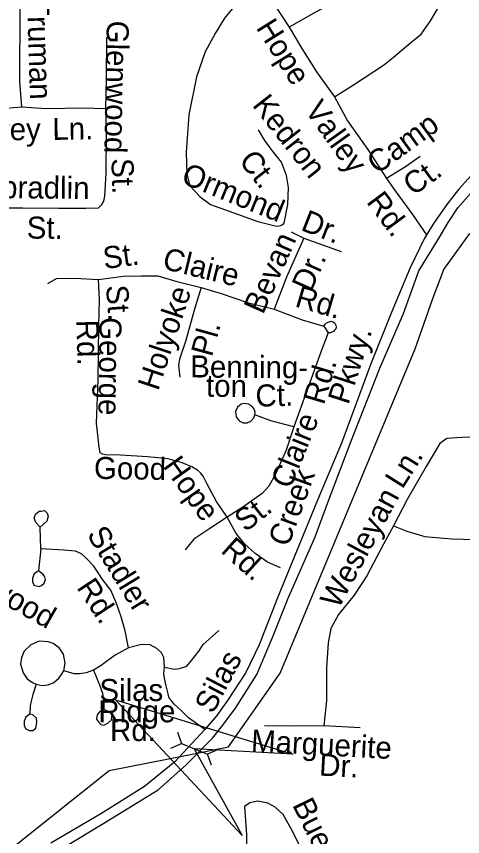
# Model space of a CAD drawing. Extents: x 1547597 to 1699558, y 810033 to 920809.
# Drawn here: x 1616231 to 1618156, y 864342 to 867878 of the extents above; entities that cross this region are included whole.
import ezdxf

# ---------------------------------------------------------------- set-up
doc = ezdxf.new("R2010")
doc.units = 0
for name, color, linetype in [('Exist Hydrographic Creek Single Shore', 7, 'Continuous'), ('Exist Road Non-System Type 51', 7, 'Continuous'), ('Exist Road Non-System Type 51 Label', 7, 'Continuous'), ('Exist Road Primary NC Label', 7, 'Continuous'), ('Exist Road Primary NC UnDivided 4 Lane Attributed', 7, 'Continuous'), ('Exist Road Secondary Structure Culvert Attributed CELL', 7, 'Continuous'), ('Exist Road Secondary Structure Culvert CELL', 7, 'Continuous')]:
    doc.layers.add(name, color=color, linetype=linetype)

msp = doc.modelspace()

# ---------------------------------------------------------------- linework, layer by layer
at = {"layer": 'Exist Hydrographic Creek Single Shore'}
msp.add_lwpolyline([(1615961.2, 864094.7), (1616631.7, 864626.6), (1616967.7, 864694), (1617145.3, 864728.8), (1617369, 865046.9), (1617950.6, 866445.1), (1618026.6, 866661.9), (1618074.1, 866786.6), (1618186.3, 866942)], dxfattribs=at)
at = {"layer": 'Exist Road Non-System Type 51'}
for p, q in [((1617415.7, 866948.8), (1617471.2, 866922)), ((1617471.2, 866922), (1617631.9, 866865.3)), ((1617556.8, 866542.9), (1617576.4, 866514.5)), ((1617713.9, 864811.3), (1617556.4, 864819.9))]:
    msp.add_line(p, q, dxfattribs=at)
for points in [[(1617602.8, 867532), (1617685.1, 867583.2), (1617814.8, 867668.2), (1617857.6, 867702.8), (1617932.9, 867766), (1617976.9, 867802.2), (1618017.5, 867859.8), (1618080.6, 867967.2), (1618115.5, 868072.9), (1618122.5, 868178.7), (1618115.4, 868274.7), (1618090.3, 868369), (1618045.1, 868447.4), (1617983.8, 868525.9), (1617916.4, 868584.5), (1617824.9, 868641.4), (1617719.6, 868710.4)], [(1617535.2, 868438.3), (1617610.7, 868391.6), (1617680.1, 868330.9), (1617713.8, 868294.6), (1617743.3, 868250.4), (1617762.7, 868182.2), (1617764.2, 868114.3), (1617741.7, 868074.5), (1617721.3, 868022.7), (1617652.8, 867969.3), (1617514.1, 867892.7), (1617407.6, 867831.8)], [(1617247.7, 868029.1), (1617287.2, 867990.9), (1617338.7, 867936.4), (1617407.6, 867831.8)], [(1616204, 867972.9), (1616245.8, 867917.1), (1616244.4, 867599), (1616253.4, 867487)], [(1617189, 867943.9), (1617128.2, 867870.5), (1617087.7, 867804.9), (1617045.1, 867725.3), (1617008, 867617.8), (1616974.5, 867454.1), (1616963, 867292.3), (1616966.1, 867198.4), (1616979.7, 867148.1), (1617023.1, 867099.7), (1617068.9, 867067.4), (1617148.6, 867038.6), (1617271.9, 866993.4), (1617347.8, 866974.7), (1617359.2, 866974.5), (1617369.8, 866976.4), (1617379.3, 866980.6), (1617384, 866986), (1617388, 866994.3), (1617402.5, 867068), (1617405.4, 867140), (1617395.8, 867192), (1617374.4, 867250.3), (1617334.8, 867300.7), (1617303.2, 867343), (1617275.8, 867389.2)], [(1617407.6, 867831.8), (1617462.8, 867739.2), (1617525.8, 867638.7), (1617602.8, 867532)], [(1616619.9, 867789.3), (1616618.3, 867609.5), (1616615, 867479.5)], [(1617602.8, 867532), (1617659.8, 867427.4), (1617750.4, 867300.7), (1617827.4, 867180.1)], [(1616253.4, 867487), (1616187.2, 867481.7), (1616039.3, 867481.1), (1615921.5, 867484.1)], [(1616615, 867479.5), (1616618.1, 867375.5), (1616616.4, 867201.7), (1616611.6, 867103.7), (1616607.3, 867081.8), (1616597.2, 867064), (1616583.1, 867052), (1616531.1, 867050.5), (1616413.2, 867049.7), (1616259.3, 867051.2), (1616163.3, 867052), (1616039.4, 867051.3), (1615927.5, 867048.4)], [(1616615, 867479.5), (1616517, 867482.4), (1616361.1, 867480), (1616253.4, 867487)], [(1617972.2, 867274.6), (1617909.7, 867229.2), (1617827.4, 867180.1)], [(1617827.4, 867180.1), (1617864.7, 867125.7), (1617939.7, 867024.9), (1617999.8, 866937.2)], [(1617471.2, 866922), (1617396.4, 866753.5), (1617342.3, 866616.3)], [(1616367.2, 866726.1), (1616403.5, 866747.6), (1616483.4, 866750.2), (1616585.3, 866744.5)], [(1617139.7, 865720.1), (1617094.8, 865786.8), (1617054.1, 865861.5), (1617036.2, 865895.5), (1617025.1, 865909.9), (1617011.7, 865921.6), (1616987.4, 865936.5), (1616945.7, 865953.2), (1616886.2, 865970.2), (1616796.3, 865979.6), (1616680.6, 865987.4), (1616614.8, 865988.5), (1616601.9, 865990.4), (1616593, 865996.9), (1616587.3, 866020.9), (1616577, 866125.1), (1616584.1, 866310.9), (1616585.9, 866546.6), (1616589.8, 866656.6), (1616585.3, 866744.5)], [(1616585.3, 866744.5), (1616693.3, 866758.7), (1616771.3, 866759.5), (1616841.2, 866760.3), (1616922.7, 866735.1), (1617028.3, 866709.3)], [(1617028.3, 866709.3), (1616998.8, 866615.9), (1616960.3, 866476.6), (1616935.2, 866401), (1616930.8, 866375.1), (1616936, 866323.2)], [(1617028.3, 866709.3), (1617113.6, 866684), (1617232.8, 866644.1), (1617342.3, 866616.3)], [(1617342.3, 866616.3), (1617463.3, 866570.4), (1617556.8, 866542.9)], [(1617556.8, 866542.9), (1617562.5, 866550.8), (1617569.1, 866556.7), (1617579.4, 866562.2), (1617589.2, 866564.3), (1617597.8, 866561.9), (1617605.1, 866556.1), (1617609.5, 866547.6), (1617610.7, 866538), (1617609, 866532), (1617603.8, 866525.3), (1617598.5, 866519.6), (1617592.3, 866516.4), (1617586.2, 866514.3), (1617576.4, 866514.5)], [(1617576.4, 866514.5), (1617545, 866435.1), (1617471.8, 866232.4), (1617427.7, 866109.3)], [(1617258.8, 866159.9), (1617260.3, 866171.5), (1617255.4, 866187.4), (1617245.6, 866199.4), (1617232.8, 866207.1), (1617215.4, 866209.6), (1617199.9, 866205.9), (1617185.1, 866194), (1617176.1, 866174.8), (1617178.6, 866151.3), (1617191.7, 866134.3), (1617208.7, 866126.1), (1617225.9, 866126.2), (1617242.9, 866133.4), (1617255.8, 866148.2), (1617258.8, 866159.9)], [(1617427.7, 866109.3), (1617328.4, 866134.9), (1617258.8, 866159.9)], [(1617427.7, 866109.3), (1617394.2, 866007.9), (1617348.5, 865904.6), (1617319.7, 865853.1), (1617291.2, 865821.7), (1617212.4, 865764.8), (1617139.7, 865720.1)], [(1619445.3, 865610.7), (1619458.8, 865706.5), (1619456.7, 865818.4), (1619455.8, 865892.2), (1619438.6, 865934.6), (1619401.1, 865957.2), (1619331.3, 865968.2), (1619175.6, 865978.8), (1618928.3, 865998.8), (1618625.1, 866025.7), (1618391.5, 866045.5), (1618246, 866063.9), (1618152.2, 866063.4), (1618088.2, 866058.4), (1618057.8, 866037.1), (1617998.3, 865938), (1617916, 865795.4), (1617858.3, 865682.5)], [(1616336, 865582.6), (1616334.2, 865676.4), (1616315.4, 865697.1), (1616307.9, 865715.8), (1616313.5, 865732.7), (1616328.5, 865745.9), (1616337.9, 865745.9), (1616352.9, 865747.8), (1616364.2, 865736.5), (1616367.9, 865723.4), (1616362.3, 865702.7), (1616334.2, 865676.4)], [(1617139.7, 865720.1), (1617061, 865667.5), (1616996.2, 865624.6), (1616959.5, 865579.1)], [(1617369.9, 865501), (1617314.2, 865525.4), (1617260.9, 865562.3), (1617215.7, 865602.9), (1617178.5, 865649.5), (1617139.7, 865720.1)], [(1617858.3, 865682.5), (1617815.1, 865603.1), (1617742.8, 865466.5), (1617687.5, 865383.4), (1617620.2, 865300.5), (1617587.1, 865239.2), (1617576.3, 865177.3), (1617568.5, 865069.4), (1617568.1, 864929.6), (1617556.4, 864819.9)], [(1617858.3, 865682.5), (1617915.8, 865659.5), (1617993.4, 865636.3), (1618107.1, 865626.4), (1618210.9, 865622.7), (1618396.5, 865621.8), (1618608.4, 865620.3), (1618788.1, 865621.4), (1618965.9, 865616.4), (1619165.7, 865619.2), (1619337.5, 865614.5), (1619445.3, 865610.7)], [(1616336, 865582.6), (1616326.6, 865488.7), (1616307.9, 865475.6), (1616300.4, 865456.8), (1616300.4, 865441.8), (1616306, 865426.7), (1616328.5, 865421.1), (1616339.8, 865424.9), (1616351, 865434.3), (1616355.8, 865450.1), (1616353.3, 865462.7), (1616347, 865472.4), (1616326.6, 865488.7)], [(1616714.1, 865155.4), (1616700, 865229.6), (1616683.1, 865289.7), (1616662.5, 865347.9), (1616638.1, 865404.2), (1616604.3, 865449.3), (1616564.9, 865507.5), (1616533, 865541.3), (1616512.4, 865561.9), (1616486.1, 865573.2), (1616435.5, 865576.9), (1616336, 865582.6)], [(1616869.9, 865072.3), (1616911.4, 865064.5), (1616934.8, 865067.1), (1616965.9, 865077.5), (1616986.7, 865100.8), (1617017.9, 865142.4), (1617036, 865171), (1617103.6, 865230.8)], [(1616563.5, 865059.3), (1616532.3, 865048.9), (1616503.7, 865043.7), (1616480.4, 865043.7), (1616436.2, 865056.7), (1616441.4, 865090.5), (1616433.6, 865129.4), (1616415.5, 865155.4), (1616389.3, 865174.9), (1616367.7, 865182.4), (1616329.2, 865184.3), (1616293.1, 865169.7), (1616265, 865142.1), (1616253.2, 865114.4), (1616249.3, 865085.3), (1616259.8, 865048.2), (1616277.8, 865022.9), (1616300.1, 865006.4), (1616316.8, 864999.5)], [(1616869.9, 865072.3), (1616867.3, 865113.8), (1616856.9, 865134.6), (1616836.1, 865152.8), (1616807.5, 865168.4), (1616771.2, 865171), (1616714.1, 865155.4)], [(1616714.1, 865155.4), (1616656.9, 865124.2), (1616625.8, 865100.8), (1616597.2, 865080.1), (1616563.5, 865059.3)], [(1617043.8, 864804.7), (1616973.7, 864854), (1616942.6, 864885.2), (1616911.4, 864913.8), (1616901, 864926.8), (1616890.6, 864939.8), (1616885.4, 864957.9), (1616877.7, 864991.7), (1616869.9, 865025.5), (1616867.3, 865043.7), (1616869.9, 865072.3)], [(1616316.8, 864999.5), (1616342.8, 864994.3), (1616368.7, 864996.9), (1616392.1, 865007.3), (1616414.1, 865025.2), (1616425.8, 865041.1), (1616436.2, 865056.7)], [(1616563.5, 865059.3), (1616589.4, 864996.9), (1616602.4, 864960.5), (1616607.6, 864919), (1616607.6, 864890.4), (1616589.4, 864880), (1616579, 864867), (1616576.4, 864848.8), (1616584.2, 864838.4), (1616594.6, 864825.4), (1616607.6, 864822.8), (1616625.8, 864830.6), (1616641.4, 864846.2), (1616644, 864867), (1616631, 864880), (1616607.6, 864890.4)], [(1616316.8, 864999.5), (1616302.3, 864954.8), (1616294.8, 864926.6), (1616291, 864906), (1616289.1, 864870.3), (1616272.2, 864857.2), (1616264.7, 864840.3), (1616264.7, 864819.6), (1616272.2, 864806.5), (1616285.4, 864799), (1616302.3, 864799), (1616315.4, 864810.3), (1616319.1, 864834.7), (1616317.3, 864853.4), (1616302.3, 864866.6), (1616289.1, 864870.3)], [(1617556.4, 864819.9), (1617426.5, 864818), (1617300.7, 864820.1)], [(1617822.2, 863498.4), (1617801.1, 863556.7), (1617728, 863719.6), (1617648.8, 863890.9), (1617562.1, 864074.2), (1617482.9, 864241.5), (1617422.9, 864362.4), (1617382.2, 864436.9), (1617346.8, 864469.6), (1617315.1, 864486), (1617272.1, 864495.1), (1617237.5, 864488.2), (1617215, 864471.7), (1617222.9, 864349.6), (1617222.2, 864177.8), (1617224.1, 864051.7), (1617221.7, 863915.8)]]:
    msp.add_lwpolyline(points, dxfattribs=at)
at = {"layer": 'Exist Road Primary NC UnDivided 4 Lane Attributed'}
for points in [[(1618221.9, 867224.6), (1618138.6, 867131.7), (1618088.3, 867067.3), (1618030.1, 866985.8), (1617990.4, 866919.7), (1617927.9, 866792.1), (1617847.3, 866599.5), (1617760.2, 866380.9), (1617633, 866039), (1617529.9, 865793.1), (1617357, 865371.8), (1617278.1, 865168.5), (1617220.5, 865050.1), (1617141.6, 864928.7), (1617096.1, 864864.9), (1617043.8, 864804.7), (1616914.4, 864664.3), (1616784, 864558.1), (1616595.9, 864441.1), (1616379.8, 864314.3)], [(1616375.5, 864259.7), (1616601.6, 864395.7), (1616841.9, 864543.2), (1616962.8, 864652.2), (1617076.5, 864766.3), (1617121.9, 864823), (1617176.3, 864895.5), (1617268.6, 865041.3), (1617335, 865200.2), (1617402.8, 865370.6), (1617519.7, 865633.9), (1617574.1, 865782.7), (1617676.4, 866050.9), (1617798.1, 866361.9), (1617900.4, 866597.4), (1617966.9, 866781.7), (1618054.9, 866923.4), (1618093.9, 866990), (1618135, 867052.4), (1618200.9, 867128.2)]]:
    msp.add_lwpolyline(points, dxfattribs=at)
at = {"layer": 'Exist Road Secondary Structure Culvert Attributed CELL'}
msp.add_lwpolyline([(1617204.6, 864346.8), (1616659.1, 864932), (1617424.1, 864698), (1616998.3, 864720)], close=True, dxfattribs=at)
at = {"layer": 'Exist Road Secondary Structure Culvert CELL'}
for p, q in [((1616925.6, 864791.9), (1616943.4, 864744.3)), ((1616896.9, 864724), (1616943.4, 864744.3)), ((1616943.4, 864744.3), (1617054.8, 864697.2)), ((1617101.3, 864717.5), (1617054.8, 864697.2)), ((1617072.5, 864649.6), (1617054.8, 864697.2))]:
    msp.add_line(p, q, dxfattribs=at)

# ---------------------------------------------------------------- texts
at = {"layer": 'Exist Road Non-System Type 51 Label'}
for s, rotation, p in [('Truman', 271.7886, (1616276.4, 867955.7)), ('Hope', 302.0705, (1617262.5, 867829.7)), ('Glenwood', 268.9029, (1616621.3, 867860.8)), ('Kedron', 308.1388, (1617245.2, 867494.6)), ('Valley', 305.5879, (1617471.9, 867473.8)), ('Jeffrey', 0.2313, (1615955.1, 867343.3)), ('Ln.', 0.8944, (1616386.6, 867345.6)), ('Camp', 35.9449, (1617787.4, 867195.1)), ('Ct.', 308.1388, (1617187.2, 867255.2)), ('St.', 271.7052, (1616640.6, 867266)), ('Ormond', 337.903, (1616936.4, 867162.1)), ('Ct.', 35.9449, (1617943.2, 867101.8)), ('Spradlin', 359.4319, (1616080, 867095.6)), ('Rd.', 306.655, (1617738.1, 867078.2)), ('St.', 359.4319, (1616275.2, 866920.6)), ('Dr.', 338.5419, (1617453.2, 866958.5)), ('Bevan', 66.0556, (1617294.5, 866589.8)), ('St.', 7.5041, (1616610.8, 866788.8)), ('Claire', 346.2857, (1616856.3, 866791.4)), ('Dr.', 66.0556, (1617501.8, 866685.4)), ('St.', 274.0845, (1616617.5, 866717.4)), ('Holyoke', 71.5852, (1616842.1, 866260.4)), ('Rd.', 343.6034, (1617428.3, 866628.8)), ('Rd.', 271.4801, (1616489.6, 866569.5)), ('George', 269.3253, (1616589.8, 866582.1)), ('Pl.', 74.571, (1617074.1, 866407)), ('Benning-', 359.5227, (1616980.5, 866321.8)), ('Rd.', 73.2573, (1617557.3, 866199.8)), ('ton', 359.5227, (1617048.6, 866238.7)), ('Ct.', 1.6679, (1617263.6, 866195.3)), ('Claire', 67.9995, (1617413.4, 865836.9)), ('Hope', 305.5171, (1616860, 865939.5)), ('Ln.', 57.8609, (1617895.7, 865836.8)), ('Good', 359.1487, (1616565.1, 865884.6)), ('Wesleyan', 61.6054, (1617620.1, 865320.3)), ('St.', 38.1311, (1617219.2, 865652.4)), ('Queenswood', 330.4298, (1615714.1, 865605.1)), ('Stadler', 301.3538, (1616532.8, 865644.9)), ('Rd.', 318.1519, (1617108.7, 865570.6)), ('Rd.', 303.2799, (1616488.1, 865416.3)), ('Marguerite', 356.8751, (1617241.5, 864709.7)), ('Dr.', 356.8751, (1617535.2, 864605.6)), ('Buena', 296.3894, (1617419.8, 864479.2))]:
    msp.add_text(s, height=95, rotation=rotation, dxfattribs=at).set_placement(p)
for s, p in [('Silas', (1616589.1, 864926.6)), ('Ridge', (1616584.7, 864835.1)), ('Rd.', (1616635, 864754))]:
    msp.add_text(s, height=95, dxfattribs=at).set_placement(p)
at = {"layer": 'Exist Road Primary NC Label'}
for s, rotation, p in [('Pkwy.', 72.0827, (1617662.7, 866200.8)), ('Creek', 69.8716, (1617403.7, 865587)), ('Silas', 62.3659, (1617079.2, 864867.5))]:
    msp.add_text(s, height=95, rotation=rotation, dxfattribs=at).set_placement(p)

doc.saveas('drawing.dxf')
